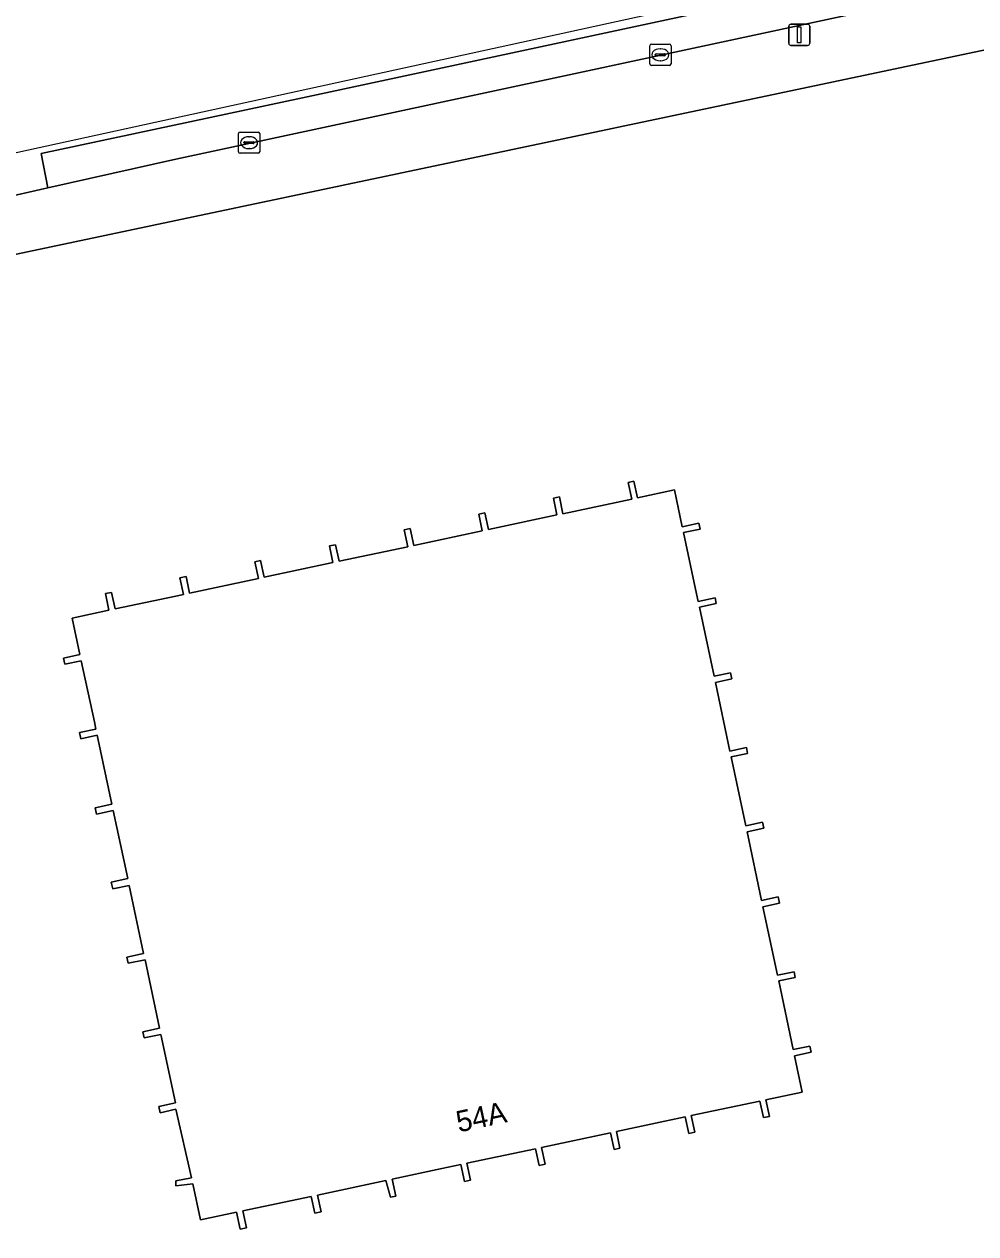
# Model space of a CAD drawing. Extents: x 161772 to 163126, y 383092 to 383917.
# Drawn here: x 161992.9 to 162037.7, y 383678.2 to 383735.2 of the extents above; entities that cross this region are included whole.
import ezdxf

# ---------------------------------------------------------------- set-up
doc = ezdxf.new("R2010")
doc.units = 0
for name, color, linetype in [('IMGEO_Erf', 7, 'Continuous'), ('IMGEO_Kolk', 7, 'Continuous'), ('IMGEO_Lichtmast', 7, 'Continuous'), ('IMGEO_Pand', 7, 'Continuous'), ('IMGEO_Pand_nummerreeks', 7, 'Continuous'), ('IMGEO_Parkeervlak_open', 7, 'Continuous'), ('IMGEO_Rijbaan_lokaal_open', 7, 'Continuous'), ('IMGEO_Voetpad_open', 7, 'Continuous')]:
    doc.layers.add(name, color=color, linetype=linetype)

msp = doc.modelspace()

# ---------------------------------------------------------------- linework, layer by layer
at = {"layer": 'IMGEO_Erf'}
msp.add_lwpolyline([(162041.396, 383734.683), (162000, 383725.952), (161991.898, 383724.243), (161987.578, 383723.129), (161987.509, 383723.299), (161986.229, 383723.031), (161986.384, 383721.999), (161987.189, 383722.025), (161987.202, 383721.623), (161987.856, 383721.645), (161988.079, 383714.758), (161979.94, 383714.494), (161980.18, 383707.076), (161978.844, 383707.033), (161979.131, 383699.377), (161979.655, 383673.111), (161979.782, 383634.174)], dxfattribs=at)
msp.add_lwpolyline([(162028.431, 383693.798), (162027.649, 383693.632), (162028.334, 383690.406), (162029.121, 383690.573), (162029.171, 383690.305), (162028.391, 383690.139), (162029.078, 383686.904), (162029.86, 383687.071), (162029.922, 383686.781), (162029.139, 383686.613), (162029.501, 383684.908), (162027.788, 383684.543), (162027.954, 383683.761), (162027.675, 383683.701), (162027.508, 383684.484), (162024.272, 383683.796), (162024.439, 383683.01), (162024.155, 383682.949), (162023.988, 383683.736), (162020.749, 383683.047), (162020.916, 383682.263), (162020.637, 383682.199), (162020.469, 383682.988), (162017.224, 383682.298), (162017.39, 383681.516), (162017.11, 383681.448), (162016.942, 383682.238), (162013.706, 383681.55), (162013.873, 383680.763), (162013.594, 383680.698), (162013.426, 383681.49), (162012.526, 383681.299), (162010.183, 383680.8), (162010.352, 383680.007), (162010.11, 383679.962), (162009.888, 383680.738), (162006.668, 383680.053), (162006.837, 383679.258), (162006.539, 383679.195), (162006.37, 383679.989), (162003.152, 383679.305), (162003.321, 383678.511), (162003.027, 383678.446), (162002.858, 383679.243), (162001.156, 383678.881), (162000.794, 383680.58), (162000, 383680.495), (162000, 383680.717), (162000.732, 383680.872), (162000, 383684.094), (161999.256, 383683.935), (161999.194, 383684.229), (161999.981, 383684.397), (161999.294, 383687.622), (161998.507, 383687.454), (161998.445, 383687.748), (161999.231, 383687.916), (161998.545, 383691.137), (161997.753, 383690.969), (161997.691, 383691.263), (161998.482, 383691.431), (161997.799, 383694.64), (161997.023, 383694.475), (161996.955, 383694.796), (161997.73, 383694.961), (161997.048, 383698.163), (161996.257, 383697.994), (161996.194, 383698.287), (161996.986, 383698.456), (161996.293, 383701.71), (161995.518, 383701.545), (161995.456, 383701.834), (161996.231, 383701.999), (161996.159, 383702.336), (161995.545, 383705.219), (161994.762, 383705.052), (161994.7, 383705.343), (161995.483, 383705.51), (161995.117, 383707.226), (161996.844, 383707.594), (161996.677, 383708.377), (161996.972, 383708.429), (161997.137, 383707.656), (162000, 383708.265), (162000.358, 383708.341), (162000.19, 383709.129), (162000.478, 383709.187), (162000.645, 383708.403), (162003.883, 383709.091), (162003.716, 383709.876), (162003.991, 383709.938), (162004.159, 383709.15), (162007.396, 383709.839), (162007.229, 383710.625), (162007.525, 383710.682), (162007.691, 383709.901), (162010.918, 383710.587), (162010.75, 383711.377), (162011.041, 383711.439), (162011.209, 383710.649), (162014.431, 383711.334), (162014.264, 383712.122), (162014.549, 383712.186), (162014.717, 383711.395), (162017.948, 383712.083), (162017.781, 383712.87), (162018.064, 383712.932), (162018.232, 383712.143), (162021.469, 383712.832), (162021.303, 383713.614), (162021.576, 383713.675), (162021.743, 383712.89), (162023.484, 383713.261), (162023.852, 383711.531), (162024.634, 383711.697), (162024.688, 383711.418), (162023.91, 383711.253), (162024.522, 383708.37), (162024.598, 383708.015), (162025.393, 383708.184), (162025.452, 383707.907), (162024.656, 383707.738), (162025.345, 383704.488), (162026.127, 383704.654), (162026.187, 383704.362), (162025.407, 383704.197), (162026.093, 383700.966), (162026.879, 383701.133), (162026.929, 383700.852), (162026.152, 383700.687), (162026.839, 383697.449), (162027.624, 383697.615), (162027.685, 383697.329), (162026.9, 383697.162), (162027.587, 383693.926), (162028.373, 383694.093)], close=True, dxfattribs=at)
at = {"layer": 'IMGEO_Kolk'}
for p, q in [((162022.318, 383733.329), (162022.318, 383734.181)), ((162022.393, 383734.255), (162023.245, 383734.255)), ((162022.806, 383734.035), (162022.831, 383734.035)), ((162023.319, 383734.181), (162023.319, 383733.329)), ((162022.577, 383733.749), (162022.577, 383733.761)), ((162023.015, 383733.712), (162022.617, 383733.712)), ((162022.62, 383733.798), (162023.018, 383733.798)), ((162022.829, 383733.475), (162022.804, 383733.475)), ((162023.061, 383733.761), (162023.061, 383733.749)), ((162023.245, 383733.255), (162022.393, 383733.255)), ((162002.948, 383729.19), (162002.948, 383730.042)), ((162003.023, 383730.116), (162003.875, 383730.116)), ((162003.949, 383730.042), (162003.949, 383729.19)), ((162003.207, 383729.61), (162003.207, 383729.622)), ((162003.645, 383729.573), (162003.247, 383729.573)), ((162003.25, 383729.659), (162003.648, 383729.659)), ((162003.436, 383729.896), (162003.461, 383729.896)), ((162003.691, 383729.622), (162003.691, 383729.61)), ((162003.875, 383729.116), (162003.023, 383729.116)), ((162003.459, 383729.336), (162003.434, 383729.336))]:
    msp.add_line(p, q, dxfattribs=at)
for points in [[(162022.318, 383733.329), (162022.318, 383734.181)], [(162022.393, 383734.255), (162023.245, 383734.255)], [(162023.319, 383734.181), (162023.319, 383733.329)], [(162023.245, 383733.255), (162022.393, 383733.255)], [(162002.948, 383729.19), (162002.948, 383730.042)], [(162003.023, 383730.116), (162003.875, 383730.116)], [(162003.949, 383730.042), (162003.949, 383729.19)], [(162003.875, 383729.116), (162003.023, 383729.116)]]:
    msp.add_lwpolyline(points, dxfattribs=at)
for centre, radius, start, end in [((162022.395, 383734.179), 0.0765, 91.552, 178.448), ((162022.395, 383734.179), 0.0765, 91.552, 178.448), ((162023.243, 383734.179), 0.0765, 1.552, 88.448), ((162023.243, 383734.179), 0.0765, 1.552, 88.448), ((162022.617, 383733.758), 0.0403, 85.8775, 175.7526), ((162022.614, 383733.748), 0.0366, 178.938, 274.7102), ((162023.018, 383733.755), 0.043, 264.8664, 352.4533), ((162023.022, 383733.76), 0.0386, 1.7309, 96.639), ((162022.395, 383733.331), 0.0765, 181.552, 268.448), ((162022.395, 383733.331), 0.0765, 181.552, 268.448), ((162023.243, 383733.331), 0.0765, 271.552, 358.448), ((162023.243, 383733.331), 0.0765, 271.552, 358.448), ((162003.025, 383730.04), 0.0765, 91.552, 178.448), ((162003.025, 383730.04), 0.0765, 91.552, 178.448), ((162003.873, 383730.04), 0.0765, 1.552, 88.448), ((162003.873, 383730.04), 0.0765, 1.552, 88.448), ((162003.247, 383729.619), 0.0403, 85.8775, 175.7526), ((162003.244, 383729.609), 0.0366, 178.938, 274.7102), ((162003.648, 383729.616), 0.043, 264.8664, 352.4533), ((162003.652, 383729.621), 0.0386, 1.7309, 96.639), ((162003.025, 383729.192), 0.0765, 181.552, 268.448), ((162003.025, 383729.192), 0.0765, 181.552, 268.448), ((162003.873, 383729.192), 0.0765, 271.552, 358.448), ((162003.873, 383729.192), 0.0765, 271.552, 358.448)]:
    msp.add_arc(centre, radius, start, end, dxfattribs=at)
for centre, major_axis, ratio, start_param, end_param in [((162022.805, 383733.755), (-0.387, 0.002), 0.722429, 4.712389, 7.853982), ((162022.83, 383733.755), (-0.39, 0.002), 0.717154, 1.570796, 4.712389), ((162003.435, 383729.616), (-0.387, 0.002), 0.722429, 4.712389, 7.853982), ((162003.46, 383729.616), (-0.39, 0.002), 0.717154, 1.570796, 4.712389)]:
    msp.add_ellipse(centre, major_axis=major_axis, ratio=ratio, start_param=start_param, end_param=end_param, dxfattribs=at)
at = {"layer": 'IMGEO_Lichtmast'}
for p, q in [((162028.864, 383734.296), (162028.864, 383735.096)), ((162028.864, 383735.096), (162028.864, 383734.296)), ((162028.964, 383735.196), (162029.754, 383735.196)), ((162029.754, 383735.196), (162028.964, 383735.196)), ((162029.854, 383735.096), (162029.854, 383734.296)), ((162029.854, 383734.296), (162029.854, 383735.096)), ((162029.754, 383734.196), (162028.964, 383734.196)), ((162028.964, 383734.196), (162029.754, 383734.196))]:
    msp.add_line(p, q, dxfattribs=at)
msp.add_lwpolyline([(162029.284, 383735.071), (162029.434, 383735.071), (162029.434, 383734.321), (162029.284, 383734.321), (162029.284, 383735.071)], dxfattribs=at)
for centre, start, end in [((162028.964, 383735.096), 90, 180), ((162028.964, 383735.096), 90, 180), ((162029.754, 383735.096), 0, 90), ((162029.754, 383735.096), 360, 90), ((162028.964, 383734.296), 180, 270), ((162028.964, 383734.296), 180, 270), ((162029.754, 383734.296), 270, 0), ((162029.754, 383734.296), 270, 0)]:
    msp.add_arc(centre, 0.1, start, end, dxfattribs=at)
at = {"layer": 'IMGEO_Pand'}
msp.add_lwpolyline([(162026.9, 383697.162), (162027.685, 383697.329), (162027.624, 383697.615), (162026.839, 383697.449), (162026.152, 383700.687), (162026.929, 383700.852), (162026.879, 383701.133), (162026.093, 383700.966), (162025.407, 383704.197), (162026.187, 383704.362), (162026.127, 383704.654), (162025.345, 383704.488), (162024.656, 383707.738), (162025.452, 383707.907), (162025.393, 383708.184), (162024.598, 383708.015), (162024.522, 383708.37), (162023.91, 383711.253), (162024.688, 383711.418), (162024.634, 383711.697), (162023.852, 383711.531), (162023.484, 383713.261), (162021.743, 383712.89), (162021.576, 383713.675), (162021.303, 383713.614), (162021.469, 383712.832), (162018.232, 383712.143), (162018.064, 383712.932), (162017.781, 383712.87), (162017.948, 383712.083), (162014.717, 383711.395), (162014.549, 383712.186), (162014.264, 383712.122), (162014.431, 383711.334), (162011.209, 383710.649), (162011.041, 383711.439), (162010.75, 383711.377), (162010.918, 383710.587), (162007.691, 383709.901), (162007.525, 383710.682), (162007.229, 383710.625), (162007.396, 383709.839), (162004.159, 383709.15), (162003.991, 383709.938), (162003.716, 383709.876), (162003.883, 383709.091), (162000.645, 383708.403), (162000.478, 383709.187), (162000.19, 383709.129), (162000.358, 383708.341), (162000, 383708.265), (161997.137, 383707.656), (161996.972, 383708.429), (161996.677, 383708.377), (161996.844, 383707.594), (161995.117, 383707.226), (161995.483, 383705.51), (161994.7, 383705.343), (161994.762, 383705.052), (161995.545, 383705.219), (161996.159, 383702.336), (161996.231, 383701.999), (161995.456, 383701.834), (161995.518, 383701.545), (161996.293, 383701.71), (161996.986, 383698.456), (161996.194, 383698.287), (161996.257, 383697.994), (161997.048, 383698.163), (161997.73, 383694.961), (161996.955, 383694.796), (161997.023, 383694.475), (161997.799, 383694.64), (161998.482, 383691.431), (161997.691, 383691.263), (161997.753, 383690.969), (161998.545, 383691.137), (161999.231, 383687.916), (161998.445, 383687.748), (161998.507, 383687.454), (161999.294, 383687.622), (161999.981, 383684.397), (161999.194, 383684.229), (161999.256, 383683.935), (162000, 383684.094), (162000.732, 383680.872), (162000, 383680.717), (162000, 383680.495), (162000.794, 383680.58), (162001.156, 383678.881), (162002.858, 383679.243), (162003.027, 383678.446), (162003.321, 383678.511), (162003.152, 383679.305), (162006.37, 383679.989), (162006.539, 383679.195), (162006.837, 383679.258), (162006.668, 383680.053), (162009.888, 383680.738), (162010.11, 383679.962), (162010.352, 383680.007), (162010.183, 383680.8), (162012.526, 383681.299), (162013.426, 383681.49), (162013.594, 383680.698), (162013.873, 383680.763), (162013.706, 383681.55), (162016.942, 383682.238), (162017.11, 383681.448), (162017.39, 383681.516), (162017.224, 383682.298), (162020.469, 383682.988), (162020.637, 383682.199), (162020.916, 383682.263), (162020.749, 383683.047), (162023.988, 383683.736), (162024.155, 383682.949), (162024.439, 383683.01), (162024.272, 383683.796), (162027.508, 383684.484), (162027.675, 383683.701), (162027.954, 383683.761), (162027.788, 383684.543), (162029.501, 383684.908), (162029.139, 383686.613), (162029.922, 383686.781), (162029.86, 383687.071), (162029.078, 383686.904), (162028.391, 383690.139), (162029.171, 383690.305), (162029.121, 383690.573), (162028.334, 383690.406), (162027.649, 383693.632), (162028.431, 383693.798), (162028.373, 383694.093), (162027.587, 383693.926)], close=True, dxfattribs=at)
at = {"layer": 'IMGEO_Parkeervlak_open'}
msp.add_lwpolyline([(162040.706, 383737.586), (162064.889, 383742.781), (162064.595, 383744.313), (162050.659, 383741.324), (162005.965, 383731.729), (161993.656, 383729.104), (161993.976, 383727.485), (162000, 383728.842)], close=True, dxfattribs=at)
at = {"layer": 'IMGEO_Rijbaan_lokaal_open'}
for points in [[(162225.642, 383783.195), (162050.779, 383741.885), (161951.206, 383720.121)], [(161952.314, 383720.055), (161981.083, 383726.369), (161986.251, 383727.499), (161986.588, 383725.883), (161986.774, 383725.923), (161991.47, 383726.923), (161991.612, 383726.953), (161993.976, 383727.485), (161993.656, 383729.104), (162005.965, 383731.729), (162050.659, 383741.324)]]:
    msp.add_lwpolyline(points, dxfattribs=at)
at = {"layer": 'IMGEO_Voetpad_open'}
msp.add_lwpolyline([(162040.706, 383737.586), (162000, 383728.842), (161993.976, 383727.485), (161991.612, 383726.953), (161991.47, 383726.923), (161991.898, 383724.243), (162000, 383725.952), (162041.396, 383734.683)], dxfattribs=at)

# ---------------------------------------------------------------- texts
at = {"layer": 'IMGEO_Pand_nummerreeks'}
msp.add_text('54A', height=1, rotation=12.0035, dxfattribs=at).set_placement((162013.318, 383683.001))

doc.saveas('drawing.dxf')
